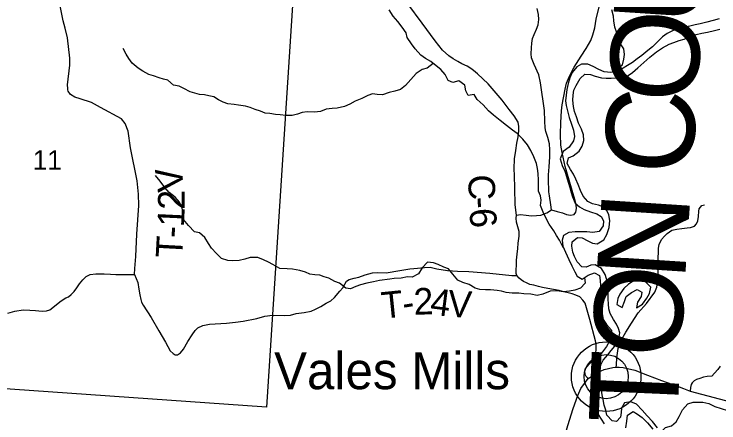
# Model space of a CAD drawing. Extents: x -13.7 to 34, y 0 to 32.3.
# Drawn here: x 24.332 to 25.84, y 19.134 to 20.009 of the extents above; entities that cross this region are included whole.
import ezdxf

# ---------------------------------------------------------------- set-up
doc = ezdxf.new("R2010")
doc.units = 0
for name, color, linetype in [('GM_X_Corporation', 7, 'Continuous'), ('GM_X_County_Road', 7, 'Continuous'), ('GM_X_County_Road_Text', 7, 'Continuous'), ('GM_X_County_Text', 7, 'Continuous'), ('GM_X_Major_River', 7, 'Continuous'), ('GM_X_Minor_Lake', 7, 'Continuous'), ('GM_X_Minor_River', 7, 'Continuous'), ('GM_X_Section_Text', 7, 'Continuous'), ('GM_X_Township_Road', 7, 'Continuous'), ('GM_X_Township_Road_Text', 7, 'Continuous'), ('GM_X_Unincorporated', 7, 'Continuous'), ('GM_X_Unincorporated_Location', 7, 'Continuous'), ('GM_X_Unincorporated_Text', 7, 'Continuous')]:
    doc.layers.add(name, color=color, linetype=linetype)

msp = doc.modelspace()

# ---------------------------------------------------------------- linework, layer by layer
at = {"layer": 'GM_X_Corporation'}
msp.add_lwpolyline([(23.9438, 20.2537), (24.938, 20.1823), (24.8727, 19.1684), (23.8661, 19.2385)], close=True, dxfattribs=at)
at = {"layer": 'GM_X_County_Road'}
for points in [[(25.5601, 19.2293), (25.5561, 19.2335), (25.5543, 19.2381), (25.5535, 19.2457), (25.5549, 19.2508), (25.5587, 19.2554), (25.5627, 19.26), (25.5707, 19.2684), (25.5749, 19.275), (25.5772, 19.2828), (25.5779, 19.2928), (25.5774, 19.3018), (25.5764, 19.3096), (25.5637, 19.3552), (25.5537, 19.3904), (25.5489, 19.3966), (25.5423, 19.4037), (25.5341, 19.4073), (25.5263, 19.4103), (25.5175, 19.4125), (25.5087, 19.4149), (25.4983, 19.4173), (25.4865, 19.4197), (25.4743, 19.4217), (25.4629, 19.4243), (25.4545, 19.4261), (25.4439, 19.4287), (25.4357, 19.4307), (25.4285, 19.4337), (25.4224, 19.4365), (25.417, 19.4403), (25.4128, 19.4437), (25.408, 19.4493), (25.4066, 19.4541), (25.4066, 19.4633), (25.4072, 19.4703), (25.4074, 19.4823), (25.4088, 19.4949), (25.4102, 19.5073), (25.4106, 19.5191), (25.4126, 19.5335), (25.4126, 19.544), (25.4102, 19.5536), (25.407, 19.5634), (25.4062, 19.572), (25.4068, 19.5786), (25.404, 19.6009), (25.4035, 19.6361), (25.4027, 19.6638), (25.4022, 19.6777), (25.4028, 19.6988), (25.4055, 19.7172), (25.4079, 19.7327), (25.4104, 19.7465), (25.4119, 19.7588), (25.412, 19.7685), (25.4104, 19.7777), (25.4025, 19.7909), (25.3918, 19.8044), (25.3765, 19.8243), (25.3462, 19.8595), (25.3239, 19.8809), (25.3153, 19.8883), (25.3097, 19.892), (25.3013, 19.897), (25.2905, 19.9022), (25.2816, 19.9075), (25.2717, 19.9129), (25.2625, 19.9195), (25.249, 19.9317), (25.2334, 19.9516), (25.2051, 19.9891), (25.175, 20.0305)], [(25.5601, 19.2293), (25.5694, 19.2351), (25.5787, 19.241), (25.588, 19.2455), (25.5949, 19.2484), (25.6041, 19.2507), (25.6133, 19.2529), (25.6204, 19.2536), (25.6267, 19.2533), (25.6352, 19.2529), (25.6443, 19.2506), (25.6601, 19.2469), (25.6874, 19.2366), (25.7171, 19.2254), (25.7512, 19.2127), (25.7646, 19.2078), (25.7783, 19.2026), (25.8785, 19.1759), (25.8971, 19.1718)], [(25.1627, 18.6209), (25.1637, 18.6226), (25.183, 18.6561), (25.1921, 18.6696), (25.2061, 18.6855), (25.2375, 18.7094), (25.3193, 18.7723), (25.4224, 18.8519), (25.4383, 18.8655), (25.4522, 18.883), (25.4625, 18.9015), (25.4707, 18.9243), (25.4785, 18.9511), (25.4865, 19.0018), (25.4893, 19.0184), (25.5005, 19.0705), (25.5171, 19.1291), (25.5287, 19.1649), (25.5385, 19.1931), (25.5451, 19.2081), (25.5601, 19.2293)]]:
    msp.add_lwpolyline(points, dxfattribs=at)
at = {"layer": 'GM_X_Major_River'}
for points in [[(25.8407, 19.9982), (25.8278, 19.9952), (25.8145, 19.9914), (25.7997, 19.988), (25.7894, 19.9858), (25.7776, 19.9827), (25.767, 19.9808), (25.7564, 19.9786), (25.7435, 19.974), (25.7294, 19.9672), (25.7195, 19.96), (25.71, 19.9509), (25.6978, 19.9384), (25.688, 19.9308), (25.675, 19.9202), (25.6655, 19.9126), (25.6553, 19.9054), (25.6446, 19.8986), (25.6351, 19.8929), (25.6211, 19.8868), (25.6089, 19.8838), (25.5949, 19.885), (25.5831, 19.8899), (25.5714, 19.8964), (25.5596, 19.9013), (25.5459, 19.9017), (25.5364, 19.896), (25.5262, 19.8839), (25.5212, 19.8725), (25.5174, 19.86), (25.5147, 19.8475), (25.5132, 19.8353), (25.512, 19.8232), (25.5136, 19.8133), (25.52, 19.7875), (25.5249, 19.7735), (25.5294, 19.7602), (25.5313, 19.7469), (25.529, 19.7374), (25.5199, 19.7238), (25.507, 19.7147), (25.5009, 19.6991), (25.5051, 19.6851), (25.5104, 19.6726), (25.5142, 19.6616), (25.5176, 19.649), (25.521, 19.6376), (25.524, 19.627), (25.527, 19.6175), (25.5323, 19.6046), (25.5422, 19.5967), (25.552, 19.591), (25.5653, 19.586), (25.579, 19.5815), (25.5885, 19.5758), (25.5934, 19.5663), (25.5926, 19.5556), (25.5839, 19.5439), (25.5702, 19.5416), (25.5573, 19.5428), (25.5444, 19.5432), (25.5323, 19.5432), (25.5193, 19.5417), (25.5076, 19.5348), (25.5049, 19.5254), (25.5064, 19.5125), (25.5121, 19.4995), (25.5193, 19.4836), (25.5257, 19.4703), (25.5322, 19.4578), (25.5371, 19.4479), (25.5477, 19.4415), (25.5606, 19.4506), (25.5743, 19.4555), (25.5846, 19.4494), (25.5864, 19.4388), (25.5868, 19.4285), (25.5868, 19.4153), (25.5864, 19.4043), (25.586, 19.394), (25.5864, 19.3815), (25.5875, 19.3713), (25.5909, 19.358), (25.6, 19.3451), (25.6102, 19.3325), (25.6102, 19.3193), (25.6064, 19.309), (25.6, 19.298), (25.5908, 19.2866), (25.5821, 19.2741), (25.5764, 19.2631), (25.5729, 19.2487), (25.5714, 19.2377)], [(25.5877, 19.2142), (25.5862, 19.2274), (25.5855, 19.2392), (25.5859, 19.2487), (25.5878, 19.2589), (25.5923, 19.2684), (25.6026, 19.2798), (25.6098, 19.2893), (25.6208, 19.3029), (25.6262, 19.3139), (25.6281, 19.3268), (25.6254, 19.3363), (25.6213, 19.3458), (25.6148, 19.3553), (25.6076, 19.3686), (25.605, 19.3781), (25.6039, 19.3891), (25.6031, 19.3989), (25.6031, 19.4103), (25.6028, 19.4244), (25.602, 19.4354), (25.5971, 19.4517), (25.5887, 19.4646), (25.5755, 19.4722), (25.566, 19.4714), (25.5565, 19.4676), (25.547, 19.468), (25.5367, 19.479), (25.5314, 19.4901), (25.5273, 19.4995), (25.5254, 19.5124), (25.5262, 19.5219), (25.5376, 19.531), (25.5474, 19.5299), (25.5596, 19.5238), (25.5698, 19.5189), (25.5797, 19.5173), (25.5941, 19.526), (25.6002, 19.5374), (25.6052, 19.5526), (25.6067, 19.567), (25.6048, 19.5795), (25.5972, 19.594), (25.5824, 19.6), (25.5699, 19.6031), (25.56, 19.608), (25.5498, 19.619), (25.5441, 19.6316), (25.5388, 19.6441), (25.5339, 19.6558), (25.5293, 19.6665), (25.5229, 19.6763), (25.5157, 19.6893), (25.5187, 19.7014), (25.5286, 19.7056), (25.5415, 19.7154), (25.5473, 19.7264), (25.5511, 19.7382), (25.5503, 19.7503), (25.5465, 19.7625), (25.5401, 19.7754), (25.5356, 19.7886), (25.531, 19.8), (25.5291, 19.811), (25.528, 19.8243), (25.5284, 19.8353), (25.5299, 19.8459), (25.5345, 19.8558), (25.5436, 19.8706), (25.5531, 19.8801), (25.5653, 19.8793), (25.5755, 19.8759), (25.5892, 19.8721), (25.5987, 19.8713), (25.6097, 19.8713), (25.6203, 19.8721), (25.6344, 19.8732), (25.6439, 19.8762), (25.6553, 19.8838), (25.6667, 19.8936), (25.6796, 19.9054), (25.6925, 19.9164), (25.7066, 19.9281), (25.7195, 19.9365), (25.7335, 19.9444), (25.7434, 19.9478), (25.7548, 19.952), (25.7658, 19.955), (25.7818, 19.9615), (25.7917, 19.9649), (25.8038, 19.9679), (25.8156, 19.9702), (25.8304, 19.9736), (25.8422, 19.9766)], [(25.5714, 19.2377), (25.5703, 19.2248), (25.5699, 19.2119), (25.5699, 19.202), (25.571, 19.1907), (25.5748, 19.1751), (25.5778, 19.1652), (25.582, 19.1523), (25.588, 19.1425), (25.5945, 19.1326)], [(25.7091, 19.1238), (25.6981, 19.1371), (25.6868, 19.1496), (25.6758, 19.1617), (25.6636, 19.1747), (25.6515, 19.1796), (25.6382, 19.1773), (25.6317, 19.1659), (25.6309, 19.1565), (25.6294, 19.147), (25.6211, 19.1371), (25.6116, 19.1386), (25.6006, 19.1508), (25.5979, 19.1614), (25.5949, 19.172), (25.5926, 19.1846), (25.5907, 19.1941), (25.5888, 19.2047), (25.5877, 19.2142)], [(25.6408, 19.1242), (25.6431, 19.1379), (25.6446, 19.1511), (25.6564, 19.1587), (25.6659, 19.153), (25.6757, 19.1458), (25.6875, 19.1344), (25.6989, 19.1207)]]:
    msp.add_lwpolyline(points, dxfattribs=at)
at = {"layer": 'GM_X_Minor_Lake'}
for points in [[(25.6679, 19.4414), (25.6602, 19.4397), (25.6469, 19.431), (25.6371, 19.4219), (25.628, 19.4097), (25.6242, 19.4002), (25.622, 19.3877), (25.6333, 19.3809)], [(25.6333, 19.3809), (25.6379, 19.3938), (25.6416, 19.4044), (25.653, 19.4136), (25.6651, 19.42), (25.675, 19.414), (25.6735, 19.4045), (25.6663, 19.3927), (25.664, 19.3802), (25.6769, 19.3882), (25.6856, 19.4011), (25.6916, 19.4113), (25.6943, 19.4246), (25.684, 19.4356), (25.6723, 19.4424), (25.6679, 19.4414)]]:
    msp.add_lwpolyline(points, dxfattribs=at)
at = {"layer": 'GM_X_Minor_River'}
for points in [[(25.5079, 19.5089), (25.504, 19.515), (25.4994, 19.5252), (25.493, 19.535), (25.4873, 19.5449), (25.4767, 19.5597), (25.4702, 19.5729), (25.4645, 19.5854), (25.4584, 19.5991), (25.4596, 19.6104), (25.4584, 19.6199), (25.4539, 19.6298), (25.4539, 19.64), (25.4542, 19.6536), (25.4538, 19.6677), (25.4523, 19.6787), (25.4496, 19.6889), (25.4439, 19.7033), (25.4379, 19.7169), (25.431, 19.7287), (25.4208, 19.7412), (25.4086, 19.7533), (25.3988, 19.7601), (25.3855, 19.7707), (25.3719, 19.7813), (25.3582, 19.7926), (25.3476, 19.8017), (25.3358, 19.8146), (25.3233, 19.826), (25.3165, 19.8369), (25.304, 19.8343), (25.2991, 19.8445), (25.2964, 19.8566), (25.2839, 19.8657), (25.271, 19.8627), (25.2608, 19.8668), (25.2547, 19.8793), (25.2452, 19.8903), (25.2354, 19.8982), (25.224, 19.9069), (25.2126, 19.9134), (25.2028, 19.9209), (25.1902, 19.9346), (25.1823, 19.9448), (25.1735, 19.9588), (25.1713, 19.9683), (25.1625, 19.9804), (25.1534, 19.9925), (25.1432, 20.0043), (25.1345, 20.0175)], [(25.6199, 19.8865), (25.6229, 19.8935), (25.6342, 19.8999), (25.6369, 19.9125), (25.638, 19.9223), (25.6365, 19.9344), (25.6281, 19.9469), (25.6262, 19.9587), (25.6213, 19.9708), (25.6175, 19.9807), (25.6156, 19.9939), (25.6144, 20.0042), (25.611, 20.0174)], [(25.2288, 19.9032), (25.216, 19.8933), (25.2054, 19.8899), (25.1926, 19.8819), (25.1808, 19.8686), (25.1699, 19.8557), (25.1593, 19.8477), (25.1468, 19.8435), (25.135, 19.8409), (25.1203, 19.8363), (25.1089, 19.837), (25.0991, 19.8378), (25.0888, 19.8343), (25.0763, 19.8279), (25.062, 19.8226), (25.051, 19.8161), (25.0389, 19.8112), (25.0237, 19.8073), (25.0131, 19.8066), (25.0002, 19.805), (24.9881, 19.8001), (24.9749, 19.7989), (24.9597, 19.7997), (24.9487, 19.7981), (24.9385, 19.7947), (24.9271, 19.792), (24.9135, 19.792), (24.9014, 19.7931), (24.8915, 19.7939), (24.8798, 19.7958), (24.8696, 19.7969), (24.8597, 19.801), (24.848, 19.8044), (24.8377, 19.809), (24.8275, 19.812), (24.8127, 19.8142), (24.8033, 19.8154), (24.7896, 19.8169), (24.7798, 19.8206), (24.7699, 19.8256), (24.7597, 19.8316), (24.7491, 19.8339), (24.7396, 19.8358), (24.729, 19.8369), (24.7188, 19.8395), (24.7089, 19.8425), (24.6956, 19.8497), (24.6854, 19.8543), (24.6733, 19.8569), (24.6615, 19.8671), (24.652, 19.8694), (24.6426, 19.8724), (24.6308, 19.8765), (24.6206, 19.8796), (24.6081, 19.8864), (24.5982, 19.8932), (24.585, 19.9038), (24.5778, 19.9136), (24.5721, 19.9231), (24.566, 19.9352)], [(25.5527, 19.445), (25.5537, 19.4331), (25.5443, 19.4225), (25.5318, 19.4179), (25.5204, 19.416), (25.5075, 19.4149), (25.4931, 19.4171), (25.4791, 19.4163), (25.4636, 19.4099), (25.4511, 19.4072), (25.4375, 19.4095), (25.4231, 19.4106), (25.4125, 19.4121), (25.3981, 19.4121), (25.3852, 19.4136), (25.3753, 19.4162), (25.3655, 19.4177), (25.3515, 19.4188), (25.3409, 19.4192), (25.3284, 19.4196), (25.3185, 19.4226), (25.3056, 19.4305), (25.2923, 19.4347), (25.2817, 19.4396), (25.2707, 19.4528), (25.2616, 19.4642), (25.2514, 19.4672), (25.2393, 19.4729), (25.2294, 19.477), (25.2169, 19.4778), (25.2052, 19.466), (25.1972, 19.4531), (25.184, 19.4463), (25.1742, 19.447), (25.1601, 19.4436), (25.1457, 19.4432), (25.1359, 19.4417), (25.1139, 19.4386), (25.1014, 19.4359), (25.087, 19.4329), (25.0738, 19.4298), (25.0636, 19.4264), (25.0518, 19.4214), (25.042, 19.4222), (25.0283, 19.4332), (25.0189, 19.4369), (25.006, 19.4441), (24.9961, 19.4471), (24.9866, 19.4505), (24.9757, 19.4513), (24.965, 19.4524), (24.9556, 19.4566), (24.9438, 19.46), (24.9283, 19.4634), (24.9166, 19.4637), (24.9006, 19.4648), (24.8862, 19.4732), (24.8764, 19.4784), (24.8661, 19.483), (24.8536, 19.4879), (24.8374, 19.4883), (24.8264, 19.4848), (24.8139, 19.4814), (24.7999, 19.481), (24.79, 19.4817), (24.7764, 19.4863), (24.7654, 19.4965), (24.7547, 19.5082), (24.7483, 19.5177), (24.7403, 19.5306), (24.729, 19.5408), (24.7183, 19.5431), (24.7058, 19.5567), (24.6952, 19.5696), (24.6948, 19.5794), (24.6921, 19.5934), (24.6861, 19.6063), (24.6773, 19.6169), (24.6641, 19.6268), (24.6546, 19.6381), (24.6447, 19.651), (24.6352, 19.6635)], [(25.7155, 19.1142), (25.7257, 19.1244), (25.7386, 19.1282), (25.7488, 19.1369), (25.7548, 19.1483), (25.762, 19.1623), (25.7737, 19.1752), (25.7851, 19.1787), (25.8059, 19.1787), (25.8184, 19.1757), (25.8313, 19.1696), (25.8453, 19.1651), (25.8582, 19.1606), (25.87, 19.1583), (25.8921, 19.1463)]]:
    msp.add_lwpolyline(points, dxfattribs=at)
at = {"layer": 'GM_X_Township_Road'}
for points in [[(24.4477, 19.8466), (24.4473, 19.8494), (24.4469, 19.857), (24.4519, 19.8996), (24.4519, 19.9146), (24.4468, 19.9577), (24.4418, 19.9782), (24.4372, 19.9945), (24.4305, 20.0299), (24.4277, 20.0401), (24.4255, 20.0614), (24.4221, 20.0945), (24.417, 20.1059), (24.405, 20.1244), (24.3929, 20.1395), (24.3803, 20.1551), (24.3629, 20.1767), (24.3489, 20.1972), (24.3363, 20.215), (24.3245, 20.2327)], [(25.4821, 19.5904), (25.4939, 19.5868), (25.5056, 19.5833), (25.5143, 19.58), (25.5227, 19.5789), (25.5303, 19.5802), (25.5339, 19.5853), (25.5354, 19.5929), (25.5346, 19.6009), (25.5323, 19.6101), (25.5295, 19.6195), (25.511, 19.683), (25.505, 19.7126), (25.5023, 19.7284), (25.5013, 19.7511), (25.5018, 19.7769), (25.5035, 19.8017), (25.5051, 19.8147), (25.5112, 19.8481), (25.5143, 19.8611), (25.5206, 19.8761), (25.5306, 19.8952), (25.5402, 19.911), (25.5452, 19.9185), (25.5561, 19.9353), (25.5661, 19.9524), (25.5707, 19.9642), (25.5745, 19.9789), (25.5777, 19.9976), (25.5903, 20.0503)], [(25.4068, 19.5786), (25.416, 19.58), (25.4281, 19.5787), (25.439, 19.5774), (25.4499, 19.5777), (25.4591, 19.5787), (25.4722, 19.5837), (25.4821, 19.5904), (25.4804, 19.6004), (25.4778, 19.6198), (25.476, 19.6287), (25.4757, 19.6559), (25.4757, 19.6646), (25.4773, 19.6818), (25.4783, 19.7031), (25.4786, 19.718), (25.4776, 19.7315), (25.4744, 19.7448), (25.4702, 19.7575), (25.4684, 19.7656), (25.4679, 19.7799), (25.4671, 19.8027), (25.4584, 19.8618), (25.4551, 19.879), (25.4453, 19.9008), (25.4395, 19.9151), (25.4387, 19.9238), (25.4393, 19.9366), (25.4402, 19.9468), (25.4415, 19.9562), (25.4448, 19.9652), (25.4502, 19.9766), (25.4535, 19.9856), (25.4546, 19.9971), (25.4545, 20.0075), (25.4517, 20.0207)], [(24.59, 19.4516), (24.5905, 19.4647), (24.593, 19.4906), (24.5949, 19.5379), (24.5995, 19.5994), (24.5989, 19.6238), (24.5954, 19.6522), (24.5813, 19.7223), (24.5764, 19.758), (24.5703, 19.7749), (24.562, 19.785), (24.5176, 19.809), (24.4981, 19.8197), (24.4739, 19.8271), (24.4622, 19.8312), (24.4532, 19.8369), (24.4482, 19.8437), (24.4477, 19.8466)], [(25.6204, 19.2536), (25.6208, 19.2589), (25.6218, 19.2738), (25.6247, 19.2933), (25.63, 19.3096), (25.641, 19.3286), (25.653, 19.3478), (25.6677, 19.3695), (25.6849, 19.3895), (25.7027, 19.414), (25.7071, 19.4244), (25.709, 19.4337), (25.7099, 19.4576), (25.7095, 19.4697), (25.7102, 19.4874), (25.7106, 19.4996), (25.7108, 19.5079), (25.7124, 19.516), (25.7173, 19.5266), (25.7236, 19.5338), (25.7296, 19.5391), (25.7397, 19.5463), (25.7499, 19.5488), (25.7611, 19.5503), (25.7725, 19.5514), (25.7796, 19.5526), (25.7877, 19.555), (25.7919, 19.5603), (25.795, 19.5664), (25.7968, 19.5758), (25.7973, 19.5871), (25.7981, 19.5924), (25.8035, 19.5991), (25.8095, 19.601)], [(24.3192, 19.3688), (24.3344, 19.3731), (24.352, 19.3763), (24.3665, 19.3758), (24.3784, 19.3749), (24.3924, 19.3735), (24.4015, 19.3742), (24.4086, 19.376), (24.4331, 19.3952), (24.4432, 19.4021), (24.4486, 19.4043), (24.4544, 19.4089), (24.4611, 19.4153), (24.4669, 19.4234), (24.4721, 19.4315), (24.4797, 19.4405), (24.4869, 19.4478), (24.495, 19.4515), (24.5072, 19.4535), (24.5255, 19.4529), (24.5389, 19.4528), (24.5503, 19.4515), (24.59, 19.4516), (24.5972, 19.435), (24.5995, 19.4202), (24.6017, 19.408), (24.6033, 19.398), (24.605, 19.3925), (24.6084, 19.3863), (24.6254, 19.3598), (24.6421, 19.3315), (24.6565, 19.307), (24.6616, 19.2981), (24.6666, 19.2888), (24.6724, 19.283), (24.6768, 19.2802), (24.682, 19.2799), (24.6882, 19.2843), (24.6946, 19.2924), (24.7043, 19.3082), (24.7134, 19.3226), (24.7199, 19.3322), (24.7257, 19.3379), (24.7359, 19.3425), (24.7507, 19.3453), (24.7867, 19.3476), (24.806, 19.3496), (24.8226, 19.3518), (24.8514, 19.3577), (24.8688, 19.3623), (24.8854, 19.3651), (24.9106, 19.3641), (24.9237, 19.3651), (24.9357, 19.368), (24.9527, 19.3707), (24.9678, 19.3731), (24.9772, 19.3774), (24.9884, 19.3832), (25.0002, 19.3906), (25.0099, 19.3957), (25.0178, 19.4024), (25.0296, 19.4162), (25.0356, 19.4235), (25.0403, 19.4314), (25.0435, 19.4374), (25.0494, 19.4412), (25.0597, 19.4437), (25.0698, 19.4462), (25.0834, 19.4508), (25.0992, 19.4552), (25.1096, 19.4557), (25.1283, 19.4555), (25.1574, 19.4606), (25.1791, 19.4638), (25.1879, 19.4646), (25.2104, 19.4667), (25.2226, 19.4674), (25.237, 19.4641), (25.2596, 19.4606), (25.2808, 19.4592), (25.3055, 19.4585), (25.3499, 19.4549), (25.3974, 19.4499), (25.408, 19.4493)], [(25.8426, 19.256), (25.8375, 19.2484), (25.8305, 19.2408), (25.8251, 19.2344), (25.8151, 19.2333), (25.8073, 19.2324), (25.799, 19.2295), (25.7923, 19.227), (25.7874, 19.2241), (25.783, 19.2203), (25.7805, 19.2163), (25.7794, 19.2102), (25.7783, 19.2026)]]:
    msp.add_lwpolyline(points, dxfattribs=at)
at = {"layer": 'GM_X_Unincorporated'}
for radius in [0.0744, 0.0472]:
    msp.add_circle((25.599, 19.2333), radius, dxfattribs=at)
at = {"layer": 'GM_X_Unincorporated_Location'}
msp.add_line((25.599, 19.2333), (25.599, 19.2333), dxfattribs=at)

# ---------------------------------------------------------------- texts
at = {"layer": 'GM_X_County_Road_Text'}
for s, rotation, p in [('C', 271.0538, (25.304, 19.6652)), ('-', 272.8317, (25.305, 19.6166)), ('6', 274.2233, (25.3062, 19.5918))]:
    msp.add_text(s, height=0.0568, rotation=rotation, dxfattribs=at).set_placement(p)
at = {"layer": 'GM_X_County_Text'}
for s, rotation, p in [('U', 86.2853, (25.8028, 19.9825)), ('O', 86.285, (25.7919, 19.8153)), ('C', 86.2853, (25.782, 19.6615)), ('N', 86.2943, (25.7674, 19.437)), ('O', 86.4637, (25.7571, 19.27)), ('T', 87.4893, (25.7509, 19.1293))]:
    msp.add_text(s, height=0.1894, rotation=rotation, dxfattribs=at).set_placement(p)
at = {"layer": 'GM_X_Section_Text'}
msp.add_text('11', height=0.04186, rotation=0, dxfattribs=at).set_placement((24.3723, 19.6757))
at = {"layer": 'GM_X_Township_Road_Text'}
for s, rotation, p in [('V', 97.6798, (24.6966, 19.6335)), ('2', 90.281, (24.6973, 19.5905)), ('1', 87.3168, (24.6956, 19.5524)), ('-', 86.9872, (24.6943, 19.5287)), ('T', 86.9214, (24.692, 19.4862)), ('T', 5.8087, (25.1209, 19.3571)), ('2', 2.0718, (25.188, 19.3654)), ('4', 352.6994, (25.2205, 19.3668)), ('V', 356.2091, (25.259, 19.362)), ('-', 9.1583, (25.1668, 19.3619))]:
    msp.add_text(s, height=0.0568, rotation=rotation, dxfattribs=at).set_placement(p)
at = {"layer": 'GM_X_Unincorporated_Text'}
msp.add_text('Vales Mills', height=0.078977, rotation=0, dxfattribs=at).set_placement((24.8886, 19.2065))

doc.saveas('drawing.dxf')
